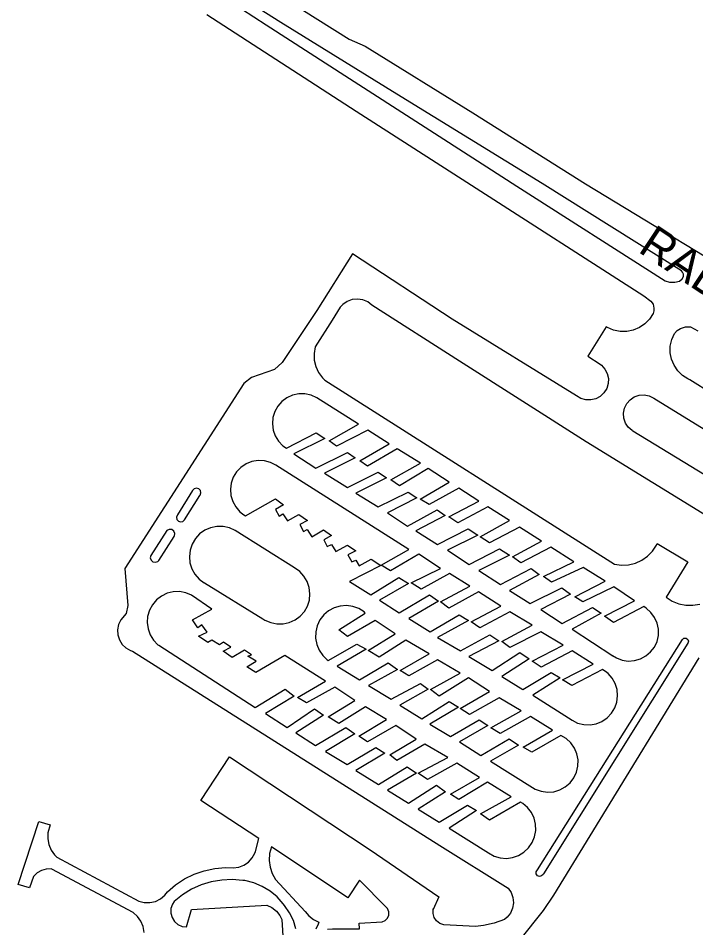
# Model space of a CAD drawing. Extents: x -304109 to -273954, y 21500 to 39796.
# Drawn here: x -297079.4 to -296875.4, y 34775.3 to 35049.3 of the extents above; entities that cross this region are included whole.
import ezdxf

# ---------------------------------------------------------------- set-up
doc = ezdxf.new("R2010")
doc.units = 0
doc.layers.add('krawedzie_ulic', color=7, linetype='Continuous')
doc.layers.add('nazwy_ulic', color=7, linetype='Continuous')

msp = doc.modelspace()

# ---------------------------------------------------------------- linework, layer by layer
at = {"layer": 'krawedzie_ulic'}
for points in [[(-297026.964, 35061.891), (-297004.723, 35047.356), (-296979.642, 35031.186), (-296938.297, 35004.571), (-296929.237, 34998.762), (-296884.589, 34970.148), (-296883.256, 34969.828), (-296881.618, 34969.783), (-296880.307, 34970.111), (-296879.429, 34970.797), (-296879.057, 34971.482), (-296879.042, 34972.197), (-296879.354, 34972.853), (-296879.705, 34973.188), (-296921.614, 34999.526), (-296965.316, 35026.379), (-297000.301, 35047.997), (-297027.796, 35065.525)], [(-296998.61, 35054.943), (-296979.717, 35042.996), (-296974.876, 35040.876), (-296942.526, 35020.759), (-296908.527, 34999.45), (-296851.704, 34964.878)], [(-297022.597, 35050.411), (-296977.561, 35021.303), (-296942.854, 34998.989), (-296890.98, 34965.643), (-296888.894, 34964.118), (-296888.234, 34963.165), (-296887.941, 34961.918), (-296887.941, 34961.185), (-296888.207, 34960.38), (-296889.291, 34958.694), (-296890.687, 34957.257), (-296892.341, 34956.125), (-296894.186, 34955.342), (-296896.149, 34954.941), (-296898.153, 34954.937), (-296900.118, 34955.33), (-296901.967, 34956.104), (-296902.357, 34956.327), (-296907.854, 34947.507), (-296904.17, 34945.078), (-296903.769, 34944.769), (-296902.729, 34943.634), (-296902.016, 34942.27), (-296901.676, 34940.769), (-296901.734, 34939.231), (-296902.184, 34937.759), (-296902.996, 34936.452), (-296904.117, 34935.398), (-296905.471, 34934.666), (-296906.967, 34934.307), (-296908.506, 34934.343), (-296909.983, 34934.773), (-296911.301, 34935.568), (-296948.694, 34958.604), (-296978.707, 34978.358), (-296989.453, 34961.265), (-296999.92, 34945.547), (-297002.189, 34943.447), (-297009.138, 34941.072), (-297011.427, 34939.291), (-297047.24, 34883.559), (-297046.393, 34872.363), (-297046.901, 34869.988), (-297048.427, 34868.037), (-297049.122, 34866.626), (-297049.441, 34865.087), (-297049.362, 34863.516), (-297048.891, 34862.016), (-297048.058, 34860.682), (-297046.917, 34859.6), (-297045.54, 34858.84), (-297044.96, 34858.642), (-296952.401, 34800.104), (-296931.832, 34787.248), (-296930.945, 34785.909)], [(-296868.217, 34896.973), (-296908.372, 34921.722), (-296946.451, 34945.984), (-296972.864, 34962.851), (-296974.133, 34963.822), (-296975.603, 34964.449), (-296977.182, 34964.693), (-296978.773, 34964.538), (-296980.275, 34963.995), (-296981.597, 34963.097), (-296982.389, 34962.262)], [(-296982.389, 34962.262), (-296984.81, 34958.351), (-296989.923, 34950.293), (-296990.262, 34948.331), (-296990.203, 34946.341), (-296989.748, 34944.403), (-296988.916, 34942.595), (-296987.74, 34940.988), (-296987.041, 34940.285), (-296899.841, 34884.823), (-296897.733, 34884.537), (-296895.608, 34884.65), (-296893.542, 34885.157), (-296891.608, 34886.042), (-296889.872, 34887.272), (-296888.397, 34888.805), (-296887.234, 34890.586), (-296886.975, 34891.111), (-296877.736, 34885.513), (-296884.262, 34874.91), (-296882.46, 34873.738), (-296880.472, 34872.919), (-296878.367, 34872.482), (-296876.217, 34872.441), (-296874.097, 34872.799)], [(-296982.389, 34962.262), (-296982.39, 34962.261)], [(-296982.381, 34962.275), (-296982.389, 34962.262)], [(-296870.445, 34936.109), (-296877.198, 34940.375), (-296877.722, 34940.627), (-296879.388, 34941.712), (-296880.805, 34943.109), (-296881.914, 34944.76), (-296882.671, 34946.599), (-296883.046, 34948.552), (-296883.023, 34950.541), (-296882.604, 34952.486), (-296881.805, 34954.307), (-296880.982, 34955.247), (-296879.956, 34955.834), (-296878.491, 34956.347), (-296876.953, 34956.347), (-296874.7, 34955.177)], [(-296900.422, 34857.294), (-296899.27, 34856.594), (-296897.523, 34855.932), (-296895.674, 34855.656), (-296893.81, 34855.778), (-296892.014, 34856.294), (-296890.368, 34857.178), (-296888.948, 34858.392), (-296887.817, 34859.88), (-296887.028, 34861.574), (-296886.617, 34863.397), (-296886.602, 34865.265), (-296886.983, 34867.094), (-296887.744, 34868.801), (-296888.851, 34870.307), (-296890.251, 34871.544), (-296890.962, 34872.087), (-296900.085, 34867.282), (-296902.84, 34869.19), (-296893.857, 34873.806), (-296900.061, 34878.037), (-296909.357, 34873.464), (-296911.815, 34875.034), (-296902.65, 34879.686), (-296909.288, 34883.859), (-296918.765, 34879.444), (-296921.241, 34881.114), (-296912.065, 34885.555), (-296918.961, 34889.935), (-296927.984, 34885.239), (-296930.526, 34887.041), (-296921.785, 34891.726), (-296928.384, 34896.002), (-296937.506, 34891.224), (-296940.307, 34893.108), (-296931.397, 34897.98), (-296937.928, 34902.07), (-296946.961, 34897.247), (-296949.728, 34899.098), (-296940.705, 34903.813), (-296946.745, 34907.76), (-296955.588, 34902.796), (-296958.356, 34904.459), (-296949.593, 34909.551), (-296955.908, 34913.621), (-296964.521, 34908.439), (-296967.134, 34910.23), (-296958.285, 34915.223), (-296965.243, 34919.57), (-296974.209, 34914.412), (-296976.539, 34915.966), (-296967.643, 34921.124), (-296974.128, 34925.212), (-296983.542, 34920.408), (-296985.776, 34921.959), (-296976.88, 34926.999), (-296989.464, 34934.959), (-296991.177, 34935.735), (-296993.015, 34936.133), (-296994.895, 34936.134), (-296996.733, 34935.738), (-296998.447, 34934.963), (-296999.958, 34933.845), (-297001.2, 34932.433), (-297002.116, 34930.79), (-297002.665, 34928.992), (-297002.822, 34927.118), (-297002.58, 34925.253), (-297001.951, 34923.481), (-297000.961, 34921.882), (-296999.657, 34920.528), (-296998.617, 34919.776), (-296989.617, 34924.381), (-296987.027, 34922.653), (-296996.402, 34918.085), (-296989.741, 34913.764), (-296980.201, 34918.455), (-296977.912, 34916.906), (-296987.123, 34912.214), (-296980.256, 34907.976), (-296971.004, 34912.585), (-296968.455, 34910.856), (-296977.718, 34906.26), (-296970.934, 34902.104), (-296961.929, 34906.548), (-296959.338, 34904.861), (-296968.179, 34900.334), (-296962.152, 34896.317), (-296953.179, 34901.185), (-296950.803, 34899.486), (-296959.644, 34894.918), (-296953.147, 34890.762), (-296943.895, 34895.453), (-296941.025, 34893.593), (-296950.145, 34889.074)], [(-296859.381, 34903.667), (-296894.265, 34924.923), (-296894.513, 34925.08), (-296895.665, 34926.089), (-296896.517, 34927.36), (-296897.012, 34928.808), (-296897.117, 34930.335), (-296896.824, 34931.837), (-296896.154, 34933.213), (-296895.151, 34934.37), (-296893.884, 34935.228), (-296892.438, 34935.73), (-296890.912, 34935.843), (-296889.408, 34935.558), (-296888.029, 34934.894), (-296853.295, 34913.421)], [(-297001.744, 34914.657), (-297003.425, 34915.507), (-297005.246, 34915.984), (-297007.128, 34916.066), (-297008.985, 34915.75), (-297010.733, 34915.05), (-297012.295, 34913.998), (-297013.6, 34912.641), (-297014.59, 34911.039), (-297015.22, 34909.264), (-297015.463, 34907.396), (-297015.307, 34905.52), (-297014.759, 34903.718), (-297013.843, 34902.072), (-297012.602, 34900.656), (-297011.406, 34899.728), (-297010.951, 34899.451), (-297001.927, 34904.481), (-296999.478, 34902.761), (-297001.884, 34901.342), (-297000.767, 34899.322), (-296999.65, 34899.967), (-296998.275, 34897.946), (-296994.837, 34899.838), (-296992.216, 34898.032), (-296994.536, 34896.742), (-296993.505, 34894.721), (-296992.345, 34895.237), (-296990.97, 34893.045), (-296987.447, 34895.194), (-296985.014, 34893.492), (-296987.335, 34892.159), (-296986.346, 34890.138), (-296985.014, 34890.74), (-296983.768, 34888.633), (-296980.202, 34890.611), (-296977.71, 34888.891), (-296980.159, 34887.645), (-296978.913, 34885.581), (-296977.667, 34886.097), (-296976.678, 34884.291), (-296973.112, 34886.355), (-296970.147, 34884.463), (-296979.643, 34879.648), (-296973.231, 34875.647), (-296964.801, 34880.865), (-296961.836, 34879.059), (-296970.597, 34874.037), (-296964.649, 34870.155), (-296955.512, 34875.59), (-296952.84, 34873.692), (-296961.719, 34868.43), (-296955.367, 34864.501), (-296946.547, 34869.552), (-296943.789, 34867.912), (-296953.089, 34862.781), (-296946.171, 34858.739), (-296937.363, 34863.598), (-296934.656, 34861.792), (-296943.679, 34856.977), (-296936.661, 34852.838), (-296928.299, 34858.273), (-296925.541, 34856.288), (-296933.73, 34851.026), (-296927.437, 34847.058), (-296918.903, 34852.234), (-296916.231, 34850.595), (-296924.42, 34845.332), (-296912.611, 34837.823), (-296910.919, 34836.984), (-296909.089, 34836.519), (-296907.202, 34836.448), (-296905.342, 34836.776), (-296903.593, 34837.487), (-296902.032, 34838.549), (-296900.729, 34839.916), (-296899.742, 34841.526), (-296899.115, 34843.307), (-296898.876, 34845.18), (-296899.037, 34847.062), (-296899.588, 34848.868), (-296900.507, 34850.518), (-296901.752, 34851.938), (-296902.101, 34852.243), (-296903.413, 34853.144), (-296912.694, 34848.243), (-296915.53, 34850.048), (-296906.249, 34854.691), (-296912.586, 34858.712), (-296921.91, 34853.853), (-296924.66, 34855.659), (-296915.25, 34860.474), (-296921.98, 34864.501), (-296931.304, 34859.728), (-296933.753, 34861.534)], [(-296940.757, 34876.539), (-296949.695, 34871.551), (-296952.23, 34873.486), (-296943.335, 34878.215), (-296949.461, 34881.983), (-296958.012, 34877.297), (-296961.063, 34879.188), (-296952.211, 34883.574), (-296958.742, 34887.83), (-296967.289, 34882.788), (-296970.039, 34884.508), (-296961.746, 34889.28), (-297001.744, 34914.657)], [(-297031.386, 34899.655), (-297031.679, 34899.011), (-297031.585, 34898.31), (-297031.131, 34897.767), (-297030.458, 34897.549), (-297029.772, 34897.722), (-297029.31, 34898.188), (-297024.669, 34905.521), (-297024.589, 34905.62), (-297024.336, 34906.302), (-297024.474, 34907.016), (-297024.963, 34907.555), (-297025.66, 34907.76), (-297026.363, 34907.574), (-297026.867, 34907.049), (-297031.386, 34899.655)], [(-297023.309, 34879.201), (-297005.663, 34868.369), (-297005.078, 34868.001), (-297003.343, 34867.23), (-297001.486, 34866.838), (-296999.587, 34866.843), (-296997.732, 34867.245), (-296996.002, 34868.025), (-296994.472, 34869.15), (-296993.212, 34870.57), (-296992.276, 34872.221), (-296991.706, 34874.032), (-296991.527, 34875.922), (-296991.746, 34877.808), (-296992.355, 34879.606), (-296993.326, 34881.237), (-296994.617, 34882.629), (-296996.17, 34883.721), (-297014.033, 34894.978), (-297015.772, 34895.769), (-297017.638, 34896.182), (-297019.548, 34896.198), (-297021.42, 34895.818), (-297023.173, 34895.056), (-297024.729, 34893.948), (-297026.021, 34892.541), (-297026.993, 34890.896), (-297027.601, 34889.085), (-297027.821, 34887.187), (-297027.642, 34885.285), (-297027.071, 34883.461), (-297026.135, 34881.796), (-297024.873, 34880.361), (-297023.341, 34879.22), (-297022.678, 34878.863)], [(-297039.446, 34887.494), (-297039.599, 34886.757), (-297039.359, 34886.043), (-297038.792, 34885.548), (-297038.053, 34885.405), (-297037.342, 34885.655), (-297037.064, 34885.905), (-297032.424, 34893.177), (-297032.328, 34893.368), (-297032.235, 34894.111), (-297032.531, 34894.799), (-297033.134, 34895.243), (-297033.879, 34895.321), (-297034.561, 34895.01), (-297039.446, 34887.494)], [(-296950.145, 34889.074), (-296943.588, 34884.726), (-296934.501, 34889.417), (-296931.458, 34887.565), (-296940.71, 34882.956), (-296934.131, 34878.759), (-296924.961, 34883.491)], [(-296924.961, 34883.491), (-296922.492, 34881.775), (-296931.417, 34876.948), (-296925.178, 34873.015), (-296915.639, 34877.665), (-296913.048, 34875.813), (-296922.053, 34871.204), (-296915.622, 34866.959), (-296906.449, 34871.795), (-296903.817, 34870.067), (-296912.605, 34865.233), (-296900.374, 34857.26)], [(-297027.153, 34875.499), (-297028.91, 34876.225), (-297030.78, 34876.569), (-297032.681, 34876.514), (-297034.529, 34876.065), (-297036.242, 34875.24), (-297037.745, 34874.075), (-297038.972, 34872.623), (-297039.869, 34870.947), (-297040.397, 34869.12), (-297040.532, 34867.223), (-297040.269, 34865.34), (-297039.618, 34863.553), (-297038.609, 34861.942), (-297037.286, 34860.576), (-297037.069, 34860.401), (-297008.048, 34841.703), (-296998.997, 34847.138), (-296996.239, 34845.068), (-297004.945, 34839.806), (-296998.394, 34835.665), (-296990.157, 34841.302), (-296987.485, 34839.404), (-296995.76, 34834.055), (-296989.812, 34830.173), (-296980.675, 34835.608), (-296978.003, 34833.71), (-296986.882, 34828.448), (-296980.33, 34824.48), (-296971.71, 34829.57), (-296968.952, 34827.93), (-296977.744, 34822.668), (-296970.848, 34818.441), (-296962.228, 34823.79), (-296959.47, 34821.892), (-296968.176, 34816.802), (-296961.824, 34812.856), (-296953.462, 34818.291), (-296950.704, 34816.306), (-296958.893, 34811.044), (-296952.6, 34807.076), (-296944.066, 34812.252), (-296941.394, 34810.613), (-296949.583, 34805.35), (-296937.774, 34797.841), (-296936.107, 34796.923), (-296934.285, 34796.373), (-296932.388, 34796.214), (-296930.5, 34796.455), (-296928.704, 34797.084), (-296927.078, 34798.073), (-296925.694, 34799.379), (-296924.613, 34800.946), (-296923.882, 34802.703), (-296923.534, 34804.574), (-296923.583, 34806.476), (-296924.027, 34808.327), (-296924.848, 34810.044), (-296926.008, 34811.552), (-296927.457, 34812.786), (-296928.112, 34813.194), (-296937.43, 34807.766), (-296940.185, 34809.674), (-296930.904, 34814.764), (-296938.1, 34819.165), (-296946.702, 34813.948), (-296949.16, 34815.518), (-296940.473, 34820.607), (-296947.253, 34824.89), (-296956.11, 34819.928), (-296958.907, 34821.879), (-296949.988, 34826.571), (-296956.896, 34830.6), (-296965.329, 34825.723), (-296967.447, 34827.377), (-296959.523, 34832.084), (-296965.668, 34836.283), (-296974.185, 34831.363), (-296976.813, 34833.06), (-296968.464, 34838.064), (-296974.755, 34841.862), (-296982.807, 34836.816), (-296986.07, 34838.809), (-296977.976, 34843.813), (-296984.036, 34847.8), (-296992.596, 34843.05), (-296995.308, 34844.662), (-296986.79, 34849.581), (-296999.103, 34857.315), (-297007.775, 34852.229), (-297010.53, 34853.925), (-297007.69, 34855.579), (-297010.191, 34857.106), (-297009.131, 34857.53), (-297011.25, 34858.887)], [(-297021.039, 34861.941), (-297022.226, 34861.22), (-297025.05, 34863.202), (-297022.465, 34864.347), (-297024.033, 34866.595), (-297025.262, 34865.662), (-297026.872, 34868.121), (-297021.024, 34871.302), (-297027.153, 34875.499)], [(-296933.753, 34861.534), (-296924.644, 34866.435), (-296931.39, 34870.52), (-296940.327, 34865.661), (-296942.949, 34867.424), (-296934.011, 34872.239), (-296940.757, 34876.539)], [(-296975.189, 34870.437), (-296976.807, 34871.441), (-296978.599, 34872.086), (-296980.486, 34872.343), (-296982.385, 34872.202), (-296984.214, 34871.668), (-296985.89, 34870.766), (-296987.342, 34869.533), (-296988.506, 34868.025), (-296989.33, 34866.308), (-296989.778, 34864.457), (-296989.831, 34862.554), (-296989.486, 34860.681), (-296988.758, 34858.921), (-296987.68, 34857.351), (-296986.298, 34856.04), (-296986.037, 34855.847), (-296977.456, 34860.748), (-296974.582, 34859.192), (-296983.345, 34854.101), (-296976.608, 34849.952), (-296967.987, 34855.091), (-296965.16, 34853.158), (-296973.923, 34848.301), (-296967.032, 34844.19), (-296958.249, 34848.926), (-296955.893, 34847.182), (-296964.446, 34842.378), (-296957.829, 34838.226), (-296949.585, 34843.506), (-296946.805, 34841.715), (-296955.474, 34836.623), (-296949.226, 34832.913), (-296940.557, 34837.911), (-296937.919, 34836.26), (-296946.54, 34831.357), (-296940.086, 34827.161), (-296931.512, 34832.206), (-296928.732, 34830.32), (-296937.165, 34825.464), (-296924.476, 34817.551), (-296923.667, 34817.097), (-296921.896, 34816.442), (-296920.027, 34816.174), (-296918.143, 34816.305), (-296916.329, 34816.828), (-296914.665, 34817.721), (-296913.226, 34818.944), (-296912.076, 34820.441), (-296911.266, 34822.147), (-296910.833, 34823.985), (-296910.795, 34825.873), (-296911.155, 34827.726), (-296911.896, 34829.463), (-296912.985, 34831.005), (-296914.374, 34832.284), (-296916.001, 34833.243), (-296924.744, 34828.164), (-296927.288, 34829.673), (-296918.526, 34834.812), (-296925.168, 34838.998), (-296934.213, 34833.812), (-296937.049, 34835.567), (-296927.9, 34840.648), (-296934.53, 34844.589), (-296943.481, 34839.544), (-296946.307, 34841.335), (-296937.451, 34846.522), (-296943.81, 34850.576), (-296952.573, 34845.06), (-296955.211, 34847.087), (-296946.307, 34852.038), (-296953.077, 34856.026), (-296961.793, 34851.217), (-296964.337, 34852.82), (-296955.621, 34857.818), (-296962.644, 34861.911), (-296970.696, 34856.865), (-296973.959, 34858.858), (-296965.865, 34863.862), (-296971.925, 34867.849), (-296980.246, 34863.034), (-296982.79, 34865.061), (-296974.875, 34870.106), (-296975.189, 34870.437)], [(-297011.25, 34858.887), (-297014.894, 34856.724), (-297017.691, 34858.59), (-297015.318, 34859.863), (-297017.564, 34861.39), (-297018.751, 34860.499), (-297021.039, 34861.941)], [(-296877.723, 34861.034), (-296921.247, 34791.565), (-296921.312, 34791.394), (-296921.76, 34790.906), (-296922.405, 34790.755), (-296923.023, 34790.995), (-296923.398, 34791.541), (-296923.399, 34792.204), (-296923.027, 34792.752), (-296879.403, 34862.128), (-296878.915, 34862.519), (-296878.291, 34862.546), (-296877.772, 34862.196), (-296877.561, 34861.608), (-296877.74, 34861.009), (-296877.792, 34860.941)], [(-296874.447, 34856.629), (-296918.187, 34785.127), (-296921.323, 34780.547), (-296928.415, 34771.579)], [(-297041.44, 34773.923), (-297041.724, 34775.653), (-297042.391, 34777.273), (-297043.407, 34778.701), (-297044.72, 34779.862), (-297069.206, 34793.01), (-297069.364, 34793.031), (-297070.894, 34793.011), (-297072.366, 34792.596), (-297073.682, 34791.816), (-297074.752, 34790.722), (-297075.99, 34787.349), (-297079.36, 34788.313), (-297073.101, 34807.312), (-297069.731, 34806.348), (-297070.418, 34803.939), (-297070.489, 34802.145), (-297070.162, 34800.379), (-297069.454, 34798.729), (-297068.399, 34797.276), (-297067.693, 34796.59), (-297043.069, 34783.304), (-297041.415, 34782.897), (-297039.712, 34782.885), (-297038.053, 34783.27), (-297036.529, 34784.03), (-297035.223, 34785.123), (-297034.427, 34786.131), (-297031.977, 34788.228), (-297029.287, 34790.005), (-297026.398, 34791.436), (-297023.354, 34792.499), (-297020.202, 34793.176), (-297016.99, 34793.459), (-297014.632, 34793.413), (-297012.969, 34793.602), (-297011.397, 34794.179), (-297010.006, 34795.111), (-297008.876, 34796.346), (-297008.069, 34797.812), (-297007.892, 34798.301), (-297006.946, 34802.217), (-297024.416, 34813.656), (-297015.776, 34826.845), (-296973.373, 34798.807), (-296952.753, 34784.611), (-296954.409, 34780.806)], [(-296969.804, 34777.052), (-296968.872, 34777.457), (-296968.165, 34778.188), (-296967.792, 34779.134), (-296967.808, 34780.15), (-296968.212, 34781.083), (-296968.574, 34781.504), (-296976.64, 34789.651), (-296980.142, 34784.347), (-297003.126, 34799.68), (-297003.138, 34799.649), (-297003.663, 34797.662), (-297003.794, 34795.611), (-297003.527, 34793.574), (-297002.87, 34791.627), (-297001.85, 34789.843), (-296992.977, 34780.206), (-296991.897, 34778.909), (-296990.478, 34777.805), (-296988.85, 34777.04), (-296989.049, 34776.378), (-296989.781, 34774.92)], [(-296995.727, 34774.959), (-296996.502, 34777.47), (-296997.65, 34779.834), (-296999.142, 34781.997), (-296999.565, 34782.556), (-297001.418, 34784.591), (-297003.546, 34786.336), (-297005.905, 34787.754), (-297008.444, 34788.816), (-297011.11, 34789.5), (-297011.709, 34789.592), (-297014.895, 34789.84), (-297018.087, 34789.689), (-297021.236, 34789.141), (-297024.291, 34788.203), (-297027.206, 34786.892), (-297029.934, 34785.228), (-297032.433, 34783.236), (-297032.953, 34782.404), (-297033.373, 34781.093), (-297033.4, 34779.716), (-297033.033, 34778.39), (-297032.301, 34777.223), (-297031.267, 34776.315), (-297030.016, 34775.741), (-297028.653, 34775.548), (-297027.14, 34780.849), (-297004.511, 34782.088), (-297002.97, 34781.382), (-297001.637, 34780.335), (-297000.585, 34779.006), (-296999.971, 34777.751), (-296999.283, 34766.256)], [(-296930.945, 34785.909), (-296930.415, 34784.393), (-296930.274, 34782.794), (-296930.532, 34781.208), (-296931.172, 34779.736), (-296932.154, 34778.465), (-296932.929, 34777.801)], [(-296954.409, 34780.806), (-296954.407, 34780.852), (-296954.32, 34781.211)], [(-296932.929, 34777.801), (-296936.043, 34776.702), (-296939.267, 34775.988), (-296941.637, 34775.717), (-296951.196, 34776.191), (-296952.383, 34776.6), (-296953.383, 34777.359), (-296954.095, 34778.393), (-296954.448, 34779.597), (-296954.409, 34780.806)], [(-296954.409, 34780.806), (-296954.421, 34780.777)], [(-296986.278, 34774.877), (-296984.687, 34774.999), (-296976.642, 34774.999), (-296976.736, 34776.704), (-296969.804, 34777.052)]]:
    msp.add_lwpolyline(points, dxfattribs=at)

# ---------------------------------------------------------------- texts
at = {"layer": 'nazwy_ulic'}
msp.add_text('RADZIKOWSKIEGO', height=10, rotation=326.50085, dxfattribs=at).set_placement((-296893.072, 34979.108))

doc.saveas('drawing.dxf')
